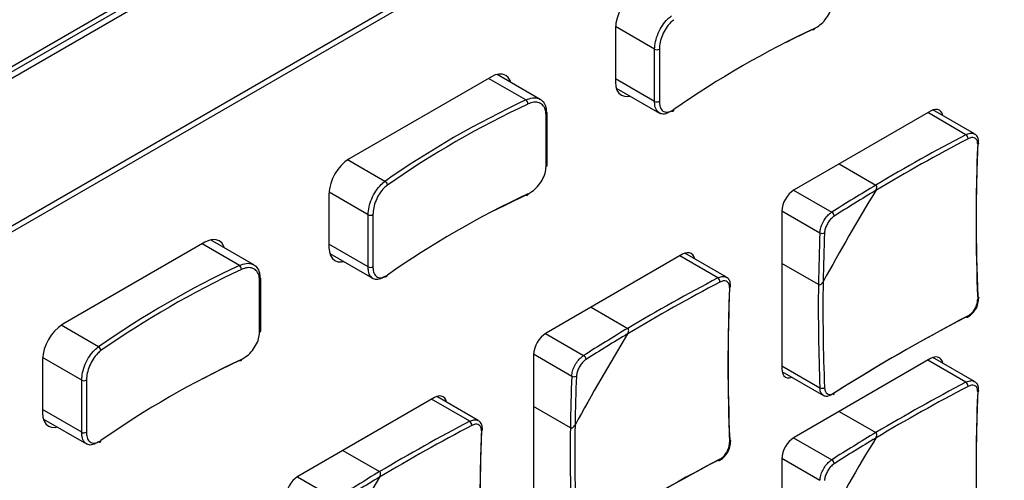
# Model space of a CAD drawing. Header units: millimetres. Extents: x 7146 to 9108, y -1574 to -663.
# Tile 274 of 289: x 8640 to 8702, y -1071 to -1042. Entities that reach past the tile are written whole.
import ezdxf

# ---------------------------------------------------------------- set-up
doc = ezdxf.new("R2010")
doc.units = ezdxf.units.MM
doc.header["$LTSCALE"] = 3

msp = doc.modelspace()

# ---------------------------------------------------------------- linework, layer by layer
at = {"linetype": 'Continuous', "lineweight": 30}
for p, q in [((8784.918, -961.19), (8635.577, -1047.403)), ((8785.554, -961.558), (8634.94, -1048.505)), ((8785.201, -961.354), (8635.294, -1047.893)), ((8630.486, -1060.304), (8790.009, -968.213)), ((8630.613, -1060.622), (8790.136, -968.532)), ((8677.706, -1042.54), (8677.706, -1045.888)), ((8680.162, -1043.836), (8677.71, -1042.42)), ((8680.162, -1047.102), (8680.162, -1043.836)), ((8680.461, -1043.825), (8680.461, -1047.091)), ((8669.928, -1045.561), (8661.019, -1050.704)), ((8672.093, -1047.015), (8669.751, -1045.663)), ((8672.995, -1046.978), (8670.286, -1045.414)), ((8680.162, -1047.102), (8677.706, -1045.684)), ((8677.758, -1046.272), (8680.467, -1047.836)), ((8673.356, -1051.193), (8673.356, -1047.927)), ((8673.433, -1051.102), (8673.433, -1047.836)), ((8697.47, -1047.707), (8688.914, -1052.646)), ((8699.685, -1049.19), (8697.293, -1047.809)), ((8700.221, -1049.144), (8697.614, -1047.639)), ((8663.254, -1052.117), (8660.916, -1050.768)), ((8691.736, -1051.017), (8694.036, -1052.345)), ((8659.746, -1052.909), (8659.746, -1056.257)), ((8662.202, -1054.204), (8659.75, -1052.789)), ((8688.879, -1052.667), (8691.27, -1054.047)), ((8662.202, -1057.47), (8662.202, -1054.204)), ((8662.501, -1054.194), (8662.501, -1057.46)), ((8688.136, -1053.993), (8688.136, -1063.874)), ((8688.137, -1053.953), (8690.528, -1055.333)), ((8651.968, -1055.929), (8643.058, -1061.073)), ((8654.132, -1057.383), (8651.791, -1056.031)), ((8655.035, -1057.346), (8652.325, -1055.782)), ((8662.202, -1057.47), (8659.746, -1056.052)), ((8659.797, -1056.64), (8662.507, -1058.204)), ((8681.913, -1056.687), (8673.358, -1061.627)), ((8684.129, -1058.17), (8681.737, -1056.789)), ((8684.665, -1058.125), (8682.058, -1056.62)), ((8690.436, -1058.58), (8688.136, -1057.252)), ((8655.395, -1061.562), (8655.395, -1058.296)), ((8655.472, -1061.471), (8655.472, -1058.205)), ((8676.179, -1059.998), (8678.479, -1061.326)), ((8645.293, -1062.486), (8642.956, -1061.136)), ((8673.323, -1061.648), (8675.714, -1063.028)), ((8672.58, -1062.933), (8674.972, -1064.314)), ((8672.58, -1062.974), (8672.58, -1072.854)), ((8641.785, -1063.277), (8641.785, -1066.625)), ((8644.241, -1064.573), (8641.789, -1063.157)), ((8688.136, -1063.669), (8690.528, -1065.05)), ((8697.47, -1063.221), (8688.914, -1068.16)), ((8699.685, -1064.704), (8697.293, -1063.323)), ((8700.221, -1064.659), (8697.614, -1063.153)), ((8688.15, -1064.032), (8690.757, -1065.538)), ((8644.241, -1067.839), (8644.241, -1064.573)), ((8644.54, -1064.562), (8644.54, -1067.828)), ((8666.357, -1065.668), (8657.801, -1070.607)), ((8668.572, -1067.151), (8666.18, -1065.77)), ((8669.109, -1067.105), (8666.501, -1065.6)), ((8644.241, -1067.839), (8641.785, -1066.421)), ((8674.88, -1067.56), (8672.58, -1066.232)), ((8691.736, -1066.532), (8694.036, -1067.859)), ((8641.837, -1067.009), (8644.546, -1068.573)), ((8688.879, -1068.181), (8691.27, -1069.562)), ((8660.623, -1068.978), (8662.923, -1070.306)), ((8688.136, -1069.508), (8688.136, -1079.388)), ((8688.137, -1069.467), (8690.528, -1070.848)), ((8657.767, -1070.628), (8660.158, -1072.008))]:
    msp.add_line(p, q, dxfattribs=at)
at = {"linetype": 'Continuous', "lineweight": 30, "flags": 128}
for points in [[(8690.053, -1042.607), (8688.855, -1043.188), (8688.412, -1043.41)], [(8690.18, -1042.533), (8690.178, -1042.563), (8690.17, -1042.589), (8690.159, -1042.609), (8690.143, -1042.622), (8690.124, -1042.629), (8690.102, -1042.629), (8690.078, -1042.621), (8690.053, -1042.607)], [(8671.149, -1045.912), (8671.104, -1045.789), (8670.986, -1045.603), (8670.828, -1045.472), (8670.635, -1045.4), (8670.415, -1045.392), (8670.176, -1045.446), (8669.928, -1045.561)], [(8677.706, -1045.888), (8677.731, -1046.161), (8677.803, -1046.395), (8677.921, -1046.581), (8678.079, -1046.712), (8678.272, -1046.784), (8678.492, -1046.793), (8678.621, -1046.77)], [(8698.234, -1047.997), (8698.233, -1047.989), (8698.188, -1047.847), (8698.117, -1047.733), (8698.02, -1047.652), (8697.902, -1047.609), (8697.768, -1047.603), (8697.622, -1047.637), (8697.47, -1047.707)], [(8672.093, -1052.975), (8670.894, -1053.556), (8670.115, -1053.95)], [(8672.219, -1052.902), (8672.217, -1052.932), (8672.21, -1052.957), (8672.198, -1052.977), (8672.182, -1052.991), (8672.163, -1052.998), (8672.141, -1052.997), (8672.118, -1052.99), (8672.093, -1052.975)], [(8653.189, -1056.281), (8653.143, -1056.158), (8653.026, -1055.972), (8652.868, -1055.84), (8652.675, -1055.769), (8652.455, -1055.76), (8652.216, -1055.814), (8651.968, -1055.929)], [(8659.746, -1056.257), (8659.77, -1056.529), (8659.843, -1056.763), (8659.96, -1056.949), (8660.118, -1057.081), (8660.311, -1057.152), (8660.531, -1057.161), (8660.661, -1057.139)], [(8682.678, -1056.978), (8682.676, -1056.97), (8682.632, -1056.827), (8682.56, -1056.713), (8682.464, -1056.633), (8682.346, -1056.589), (8682.211, -1056.584), (8682.065, -1056.617), (8681.913, -1056.687)], [(8700.427, -1059.335), (8700.453, -1059.352), (8700.472, -1059.371), (8700.483, -1059.392), (8700.486, -1059.414), (8700.48, -1059.437), (8700.467, -1059.458), (8700.447, -1059.478), (8700.419, -1059.495)], [(8699.819, -1060.534), (8699.818, -1060.567), (8699.811, -1060.594), (8699.799, -1060.617), (8699.783, -1060.632), (8699.762, -1060.641), (8699.738, -1060.642), (8699.712, -1060.635), (8699.685, -1060.621)], [(8654.132, -1063.344), (8652.934, -1063.925), (8651.842, -1064.48)], [(8654.259, -1063.27), (8654.257, -1063.3), (8654.249, -1063.326), (8654.238, -1063.346), (8654.222, -1063.359), (8654.203, -1063.366), (8654.181, -1063.366), (8654.157, -1063.358), (8654.132, -1063.344)], [(8698.234, -1063.511), (8698.233, -1063.504), (8698.188, -1063.361), (8698.117, -1063.247), (8698.02, -1063.167), (8697.902, -1063.123), (8697.768, -1063.118), (8697.622, -1063.151), (8697.47, -1063.221)], [(8688.136, -1063.874), (8688.151, -1064.04), (8688.195, -1064.183), (8688.267, -1064.297), (8688.364, -1064.377), (8688.482, -1064.421), (8688.616, -1064.426), (8688.762, -1064.393), (8688.77, -1064.39)], [(8667.121, -1065.958), (8667.12, -1065.95), (8667.076, -1065.807), (8667.004, -1065.694), (8666.907, -1065.613), (8666.789, -1065.57), (8666.655, -1065.564), (8666.509, -1065.598), (8666.357, -1065.668)], [(8641.785, -1066.625), (8641.81, -1066.898), (8641.882, -1067.132), (8642, -1067.318), (8642.158, -1067.449), (8642.351, -1067.521), (8642.571, -1067.529), (8642.7, -1067.507)], [(8684.871, -1068.316), (8684.897, -1068.332), (8684.915, -1068.352), (8684.926, -1068.373), (8684.929, -1068.395), (8684.924, -1068.417), (8684.911, -1068.438), (8684.89, -1068.458), (8684.863, -1068.475)], [(8684.263, -1069.515), (8684.261, -1069.547), (8684.255, -1069.575), (8684.243, -1069.597), (8684.226, -1069.613), (8684.206, -1069.621), (8684.182, -1069.622), (8684.156, -1069.616), (8684.129, -1069.602)]]:
    msp.add_lwpolyline(points, dxfattribs=at)
at = {"linetype": 'Continuous', "lineweight": 30}
for centre, radius, start, end in [((8680.47, -1042.666), 2.766, 122.60524, 177.39476), ((8715.162, -1095.982), 58.999, 115.05132, 124.94331), ((8680.303, -1043.57), 0.3, 242.15844, 301.90664), ((8697.157, -1100.639), 59.193, 115.05176, 124.94286), ((8671.882, -1047.279), 0.338, 1.91062, 51.33762), ((8697.202, -1100.717), 58.999, 115.05133, 124.9433), ((8680.303, -1046.836), 0.3, 242.15844, 301.90664), ((8681.271, -1047.628), 0.0991, 235.5595, 4.89461), ((8673.324, -1047.822), 0.11, 286.88446, 352.68557), ((8673.334, -1047.845), 0.0993, 5.25795, 66.06063), ((8754.612, -1154.162), 118.184, 117.62124, 120.83758), ((8754.657, -1154.238), 118.562, 117.62308, 120.75044), ((8699.501, -1049.449), 0.319, 0.37033, 54.64262), ((8815.808, -1054.644), 115.491, 177.59292, 182.40708), ((8816.001, -1054.477), 115.676, 177.59286, 182.40714), ((8700.379, -1049.693), 0.109, 291.97844, 350.61394), ((8662.509, -1053.035), 2.766, 122.60524, 177.39476), ((8673.324, -1051.088), 0.11, 286.88446, 352.68557), ((8663.126, -1052.37), 0.284, 3.33988, 63.08185), ((8750.39, -1147), 110.16, 120.76803, 122.45709), ((8697.202, -1106.351), 58.999, 115.05133, 124.9433), ((8689.825, -1054.07), 1.691, 122.60595, 177.39382), ((8822.338, -1130.577), 150.099, 148.73984, 151.26016), ((8750.332, -1146.923), 109.774, 120.85661, 122.45831), ((8662.342, -1053.938), 0.3, 242.16351, 301.90375), ((8691.126, -1054.301), 0.292, 0.84793, 60.40538), ((8800.596, -1060.062), 110.169, 177.54023, 179.22929), ((8690.676, -1055.081), 0.292, 239.59748, 299.14866), ((8800.502, -1060.051), 109.785, 177.53902, 179.1407), ((8679.197, -1111.007), 59.193, 115.05176, 124.94286), ((8653.921, -1057.647), 0.338, 1.91098, 51.33972), ((8662.342, -1057.205), 0.3, 242.16351, 301.90375), ((8679.241, -1111.085), 58.999, 115.05132, 124.9433), ((8655.373, -1058.214), 0.0993, 5.26721, 66.04446), ((8663.31, -1057.996), 0.0991, 235.55481, 4.89932), ((8655.363, -1058.191), 0.11, 286.88454, 352.68351), ((8739.056, -1163.143), 118.184, 117.62124, 120.83758), ((8739.1, -1163.218), 118.562, 117.62308, 120.75044), ((8683.944, -1058.43), 0.319, 0.37033, 54.64262), ((8800.445, -1063.457), 115.676, 177.59286, 182.40714), ((8684.822, -1058.674), 0.109, 291.97844, 350.61394), ((8808.996, -1060.138), 118.57, 179.24686, 182.37425), ((8808.909, -1060.137), 118.193, 179.15972, 182.37608), ((8800.252, -1063.625), 115.491, 177.59292, 182.40708), ((8753.304, -1162.883), 115.481, 117.59023, 122.40439), ((8644.549, -1063.403), 2.766, 122.60539, 177.39461), ((8753.255, -1163.135), 115.667, 117.59017, 122.40445), ((8655.363, -1061.457), 0.11, 286.88454, 352.68351), ((8674.268, -1063.051), 1.691, 122.60595, 177.39382), ((8806.781, -1139.557), 150.099, 148.73984, 151.26016), ((8734.833, -1155.979), 110.159, 120.76803, 122.4571), ((8734.776, -1155.903), 109.774, 120.85661, 122.45831), ((8645.165, -1062.739), 0.284, 3.34757, 63.07662), ((8675.57, -1063.282), 0.292, 0.84793, 60.40538), ((8679.241, -1116.719), 58.999, 115.05132, 124.9433), ((8644.382, -1064.307), 0.3, 242.16143, 301.90584), ((8785.039, -1069.042), 110.169, 177.54023, 179.22929), ((8675.119, -1064.062), 0.292, 239.59748, 299.14866), ((8784.946, -1069.031), 109.785, 177.53902, 179.1407), ((8754.657, -1169.752), 118.562, 117.62308, 120.75044), ((8699.501, -1064.964), 0.319, 0.37133, 54.64052), ((8690.661, -1064.761), 0.319, 245.36058, 299.62401), ((8691.319, -1065.402), 0.101, 305.70356, 10.38632), ((8754.612, -1169.677), 118.184, 117.62124, 120.83758), ((8815.808, -1070.159), 115.491, 177.59292, 182.40708), ((8816.001, -1069.991), 115.676, 177.59286, 182.40714), ((8700.379, -1065.208), 0.109, 291.97229, 350.61598), ((8723.544, -1172.199), 118.562, 117.62308, 120.75044), ((8668.388, -1067.41), 0.319, 0.37033, 54.64262), ((8793.353, -1069.118), 118.193, 179.15972, 182.37608), ((8644.382, -1067.573), 0.3, 242.16143, 301.90584), ((8723.499, -1172.123), 118.184, 117.62124, 120.83758), ((8784.695, -1072.605), 115.491, 177.59292, 182.40708), ((8784.889, -1072.438), 115.676, 177.59286, 182.40714), ((8669.266, -1067.654), 0.109, 291.97844, 350.61394), ((8793.44, -1069.119), 118.57, 179.24686, 182.37425), ((8750.39, -1162.514), 110.16, 120.76803, 122.45709), ((8645.35, -1068.365), 0.0991, 235.55609, 4.89803), ((8689.825, -1069.585), 1.691, 122.60595, 177.39382), ((8822.338, -1146.091), 150.099, 148.73984, 151.26016), ((8750.332, -1162.437), 109.774, 120.85661, 122.45831), ((8737.699, -1172.115), 115.667, 117.59017, 122.40445), ((8737.747, -1171.864), 115.481, 117.59023, 122.40439), ((8691.126, -1069.816), 0.292, 0.84896, 60.40312), ((8719.276, -1164.96), 110.159, 120.76803, 122.4571), ((8658.712, -1072.031), 1.69, 122.6053, 177.3947), ((8791.22, -1148.535), 150.093, 148.73979, 151.26021), ((8719.22, -1164.884), 109.774, 120.85661, 122.45831)]:
    msp.add_arc(centre, radius, start, end, dxfattribs=at)
for points, knots in [([(8690.18, -1042.533), (8690.265, -1042.487), (8690.477, -1042.372), (8690.796, -1042.08), (8691.083, -1041.681), (8691.278, -1041.239), (8691.304, -1040.963), (8691.316, -1040.825)], [0, 0, 0, 0, 0.1451979, 0.3600825, 0.5737162, 0.7867727, 1, 1, 1, 1]), ([(8680.162, -1043.836), (8680.174, -1043.677), (8680.196, -1043.359), (8680.374, -1042.83), (8680.638, -1042.339), (8680.934, -1041.966), (8681.134, -1041.811), (8681.215, -1041.749)], [0, 0, 0, 0, 0.213037, 0.4259788, 0.6396177, 0.8546486, 1, 1, 1, 1]), ([(8681.369, -1041.985), (8681.3, -1042.041), (8681.127, -1042.178), (8680.871, -1042.507), (8680.644, -1042.94), (8680.491, -1043.406), (8680.471, -1043.686), (8680.461, -1043.825)], [0, 0, 0, 0, 0.145198, 0.360081, 0.573716, 0.786778, 1, 1, 1, 1]), ([(8672.093, -1047.015), (8672.236, -1046.961), (8672.524, -1046.852), (8672.909, -1046.904), (8673.201, -1047.112), (8673.353, -1047.42), (8673.368, -1047.661), (8673.374, -1047.755)], [0, 0, 0, 0, 0.216099, 0.432226, 0.648161, 0.862992, 1, 1, 1, 1]), ([(8673.356, -1047.927), (8673.35, -1047.845), (8673.337, -1047.633), (8673.202, -1047.361), (8672.943, -1047.176), (8672.601, -1047.127), (8672.347, -1047.221), (8672.219, -1047.267)], [0, 0, 0, 0, 0.137129, 0.352112, 0.568088, 0.784117, 1, 1, 1, 1]), ([(8681.215, -1047.71), (8681.095, -1047.778), (8680.855, -1047.913), (8680.538, -1047.901), (8680.302, -1047.725), (8680.179, -1047.434), (8680.167, -1047.195), (8680.162, -1047.102)], [0, 0, 0, 0, 0.2160988, 0.4322228, 0.6481564, 0.8629925, 1, 1, 1, 1]), ([(8680.461, -1047.091), (8680.465, -1047.173), (8680.476, -1047.383), (8680.582, -1047.638), (8680.785, -1047.792), (8681.058, -1047.8), (8681.266, -1047.68), (8681.369, -1047.619)], [0, 0, 0, 0, 0.137135, 0.352117, 0.568087, 0.784118, 1, 1, 1, 1]), ([(8699.685, -1049.19), (8699.77, -1049.154), (8699.941, -1049.083), (8700.127, -1049.084), (8700.197, -1049.141), (8700.214, -1049.155)], [0, 0, 0, 0, 0.429458, 0.859029, 1, 1, 1, 1]), ([(8700.419, -1049.794), (8700.418, -1049.745), (8700.416, -1049.623), (8700.348, -1049.473), (8700.213, -1049.376), (8700.03, -1049.359), (8699.889, -1049.418), (8699.819, -1049.447)], [0, 0, 0, 0, 0.14265, 0.356765, 0.570998, 0.785507, 1, 1, 1, 1]), ([(8700.481, -1049.711), (8700.478, -1049.617), (8700.473, -1049.435), (8700.365, -1049.236), (8700.254, -1049.177), (8700.214, -1049.156)], [0, 0, 0, 0, 0.406446, 0.790553, 1, 1, 1, 1]), ([(8672.219, -1052.902), (8672.305, -1052.855), (8672.516, -1052.741), (8672.836, -1052.448), (8673.123, -1052.049), (8673.318, -1051.607), (8673.343, -1051.331), (8673.356, -1051.193)], [0, 0, 0, 0, 0.1451979, 0.3600825, 0.5737162, 0.7867727, 1, 1, 1, 1]), ([(8662.202, -1054.204), (8662.213, -1054.045), (8662.236, -1053.728), (8662.414, -1053.199), (8662.677, -1052.707), (8662.974, -1052.335), (8663.173, -1052.18), (8663.254, -1052.117)], [0, 0, 0, 0, 0.213038, 0.425979, 0.639618, 0.854649, 1, 1, 1, 1]), ([(8663.409, -1052.354), (8663.339, -1052.409), (8663.167, -1052.546), (8662.91, -1052.875), (8662.683, -1053.309), (8662.53, -1053.775), (8662.511, -1054.054), (8662.501, -1054.194)], [0, 0, 0, 0, 0.1451926, 0.3600764, 0.5737167, 0.7867774, 1, 1, 1, 1]), ([(8694.03, -1052.687), (8694.05, -1052.647), (8694.085, -1052.578), (8694.099, -1052.481), (8694.089, -1052.413), (8694.067, -1052.368), (8694.045, -1052.352), (8694.036, -1052.345)], [0, 0, 0, 0, 0.3324863, 0.5761333, 0.7526654, 0.8914998, 1, 1, 1, 1]), ([(8694.03, -1052.687), (8694.05, -1052.647), (8694.085, -1052.578), (8694.099, -1052.481), (8694.089, -1052.413), (8694.067, -1052.368), (8694.045, -1052.352), (8694.036, -1052.345)], [0, 0, 0, 0, 0.3324863, 0.5761333, 0.7526654, 0.8914998, 1, 1, 1, 1]), ([(8690.528, -1055.333), (8690.539, -1055.234), (8690.561, -1055.035), (8690.693, -1054.707), (8690.88, -1054.404), (8691.084, -1054.178), (8691.217, -1054.085), (8691.27, -1054.047)], [0, 0, 0, 0, 0.214469, 0.428995, 0.643259, 0.857373, 1, 1, 1, 1]), ([(8691.418, -1054.297), (8691.376, -1054.328), (8691.269, -1054.403), (8691.105, -1054.587), (8690.954, -1054.832), (8690.847, -1055.097), (8690.828, -1055.257), (8690.818, -1055.337)], [0, 0, 0, 0, 0.1426501, 0.356767, 0.5709909, 0.7855017, 1, 1, 1, 1]), ([(8654.132, -1057.383), (8654.276, -1057.329), (8654.563, -1057.22), (8654.949, -1057.272), (8655.24, -1057.481), (8655.392, -1057.788), (8655.408, -1058.029), (8655.414, -1058.123)], [0, 0, 0, 0, 0.216098, 0.432228, 0.64816, 0.862992, 1, 1, 1, 1]), ([(8655.395, -1058.296), (8655.39, -1058.213), (8655.376, -1058.001), (8655.241, -1057.73), (8654.983, -1057.544), (8654.641, -1057.496), (8654.386, -1057.589), (8654.259, -1057.636)], [0, 0, 0, 0, 0.137129, 0.352111, 0.56809, 0.784116, 1, 1, 1, 1]), ([(8663.254, -1058.078), (8663.134, -1058.146), (8662.894, -1058.282), (8662.578, -1058.27), (8662.341, -1058.093), (8662.219, -1057.803), (8662.207, -1057.563), (8662.202, -1057.47)], [0, 0, 0, 0, 0.216099, 0.432222, 0.648156, 0.862992, 1, 1, 1, 1]), ([(8662.501, -1057.46), (8662.505, -1057.542), (8662.516, -1057.752), (8662.621, -1058.006), (8662.825, -1058.16), (8663.098, -1058.169), (8663.305, -1058.048), (8663.409, -1057.988)], [0, 0, 0, 0, 0.137135, 0.352116, 0.568091, 0.784123, 1, 1, 1, 1]), ([(8684.129, -1058.17), (8684.214, -1058.135), (8684.385, -1058.063), (8684.571, -1058.065), (8684.641, -1058.122), (8684.658, -1058.136)], [0, 0, 0, 0, 0.429458, 0.859029, 1, 1, 1, 1]), ([(8684.863, -1058.774), (8684.862, -1058.726), (8684.86, -1058.604), (8684.792, -1058.454), (8684.657, -1058.357), (8684.474, -1058.339), (8684.333, -1058.398), (8684.263, -1058.428)], [0, 0, 0, 0, 0.14265, 0.356765, 0.570998, 0.785507, 1, 1, 1, 1]), ([(8684.924, -1058.691), (8684.922, -1058.598), (8684.917, -1058.416), (8684.808, -1058.216), (8684.697, -1058.157), (8684.658, -1058.136)], [0, 0, 0, 0, 0.406446, 0.790553, 1, 1, 1, 1]), ([(8690.436, -1058.58), (8690.445, -1058.584), (8690.467, -1058.594), (8690.513, -1058.594), (8690.576, -1058.572), (8690.653, -1058.515), (8690.703, -1058.451), (8690.726, -1058.409), (8690.729, -1058.404)], [0, 0, 0, 0, 0.0924066, 0.221887, 0.3963368, 0.6380005, 0.9565171, 1, 1, 1, 1]), ([(8690.436, -1058.58), (8690.445, -1058.584), (8690.467, -1058.594), (8690.513, -1058.594), (8690.576, -1058.572), (8690.653, -1058.515), (8690.703, -1058.451), (8690.726, -1058.409), (8690.729, -1058.404)], [0, 0, 0, 0, 0.0924066, 0.221887, 0.3963368, 0.6380005, 0.9565171, 1, 1, 1, 1]), ([(8699.819, -1060.534), (8699.866, -1060.506), (8699.983, -1060.436), (8700.156, -1060.258), (8700.309, -1060.014), (8700.408, -1059.745), (8700.416, -1059.578), (8700.419, -1059.495)], [0, 0, 0, 0, 0.142652, 0.356761, 0.570995, 0.785503, 1, 1, 1, 1]), ([(8700.26, -1060.167), (8700.267, -1060.158), (8700.357, -1060.048), (8700.459, -1059.772), (8700.476, -1059.53), (8700.485, -1059.409)], [0, 0, 0, 0, 0.04005, 0.520058, 1, 1, 1, 1]), ([(8699.777, -1060.63), (8699.867, -1060.576), (8700.052, -1060.465), (8700.19, -1060.268), (8700.26, -1060.167)], [0, 0, 0, 0, 0.486115, 1, 1, 1, 1]), ([(8654.259, -1063.27), (8654.344, -1063.224), (8654.556, -1063.109), (8654.875, -1062.816), (8655.162, -1062.417), (8655.357, -1061.976), (8655.383, -1061.7), (8655.395, -1061.562)], [0, 0, 0, 0, 0.145195, 0.360083, 0.573717, 0.786772, 1, 1, 1, 1]), ([(8678.474, -1061.667), (8678.494, -1061.628), (8678.529, -1061.559), (8678.542, -1061.461), (8678.533, -1061.393), (8678.511, -1061.349), (8678.489, -1061.333), (8678.479, -1061.326)], [0, 0, 0, 0, 0.3324863, 0.5761333, 0.7526654, 0.8914998, 1, 1, 1, 1]), ([(8678.474, -1061.667), (8678.494, -1061.628), (8678.529, -1061.559), (8678.542, -1061.461), (8678.533, -1061.393), (8678.511, -1061.349), (8678.489, -1061.333), (8678.479, -1061.326)], [0, 0, 0, 0, 0.3324863, 0.5761333, 0.7526654, 0.8914998, 1, 1, 1, 1]), ([(8644.241, -1064.573), (8644.253, -1064.414), (8644.275, -1064.096), (8644.453, -1063.567), (8644.716, -1063.076), (8645.013, -1062.703), (8645.213, -1062.548), (8645.293, -1062.486)], [0, 0, 0, 0, 0.213037, 0.425978, 0.639619, 0.854649, 1, 1, 1, 1]), ([(8645.448, -1062.722), (8645.379, -1062.777), (8645.206, -1062.915), (8644.95, -1063.244), (8644.723, -1063.677), (8644.57, -1064.143), (8644.55, -1064.422), (8644.54, -1064.562)], [0, 0, 0, 0, 0.145195, 0.360082, 0.573716, 0.786778, 1, 1, 1, 1]), ([(8674.972, -1064.314), (8674.983, -1064.215), (8675.005, -1064.016), (8675.136, -1063.688), (8675.324, -1063.385), (8675.528, -1063.158), (8675.661, -1063.065), (8675.714, -1063.028)], [0, 0, 0, 0, 0.214469, 0.428995, 0.643259, 0.857373, 1, 1, 1, 1]), ([(8675.862, -1063.278), (8675.819, -1063.308), (8675.713, -1063.384), (8675.549, -1063.567), (8675.397, -1063.812), (8675.29, -1064.077), (8675.271, -1064.237), (8675.262, -1064.317)], [0, 0, 0, 0, 0.1426501, 0.356767, 0.5709909, 0.7855017, 1, 1, 1, 1]), ([(8699.685, -1064.704), (8699.77, -1064.668), (8699.941, -1064.597), (8700.127, -1064.598), (8700.197, -1064.656), (8700.214, -1064.67)], [0, 0, 0, 0, 0.429459, 0.859035, 1, 1, 1, 1]), ([(8700.419, -1065.308), (8700.418, -1065.26), (8700.416, -1065.138), (8700.348, -1064.987), (8700.213, -1064.891), (8700.03, -1064.873), (8699.889, -1064.932), (8699.819, -1064.962)], [0, 0, 0, 0, 0.142651, 0.356762, 0.570996, 0.785505, 1, 1, 1, 1]), ([(8700.481, -1065.225), (8700.478, -1065.131), (8700.473, -1064.949), (8700.365, -1064.75), (8700.254, -1064.691), (8700.214, -1064.67)], [0, 0, 0, 0, 0.406446, 0.790553, 1, 1, 1, 1]), ([(8690.763, -1065.526), (8690.724, -1065.503), (8690.626, -1065.446), (8690.549, -1065.269), (8690.534, -1065.113), (8690.528, -1065.05)], [0, 0, 0, 0, 0.285628, 0.714391, 1, 1, 1, 1]), ([(8691.27, -1065.479), (8691.191, -1065.518), (8691.031, -1065.596), (8690.853, -1065.598), (8690.781, -1065.54), (8690.763, -1065.526)], [0, 0, 0, 0, 0.428406, 0.85693, 1, 1, 1, 1]), ([(8690.818, -1065.038), (8690.823, -1065.089), (8690.836, -1065.216), (8690.913, -1065.372), (8691.049, -1065.47), (8691.225, -1065.483), (8691.354, -1065.417), (8691.418, -1065.384)], [0, 0, 0, 0, 0.142651, 0.356762, 0.570996, 0.785505, 1, 1, 1, 1]), ([(8668.572, -1067.151), (8668.658, -1067.115), (8668.829, -1067.044), (8669.014, -1067.045), (8669.084, -1067.102), (8669.102, -1067.116)], [0, 0, 0, 0, 0.429458, 0.859029, 1, 1, 1, 1]), ([(8669.306, -1067.755), (8669.306, -1067.706), (8669.303, -1067.584), (8669.236, -1067.434), (8669.101, -1067.337), (8668.917, -1067.32), (8668.777, -1067.379), (8668.706, -1067.408)], [0, 0, 0, 0, 0.14265, 0.356765, 0.570998, 0.785507, 1, 1, 1, 1]), ([(8669.368, -1067.672), (8669.365, -1067.578), (8669.36, -1067.396), (8669.252, -1067.197), (8669.141, -1067.138), (8669.102, -1067.117)], [0, 0, 0, 0, 0.406446, 0.790553, 1, 1, 1, 1]), ([(8674.88, -1067.56), (8674.889, -1067.564), (8674.911, -1067.574), (8674.957, -1067.574), (8675.02, -1067.552), (8675.096, -1067.495), (8675.147, -1067.431), (8675.17, -1067.39), (8675.173, -1067.385)], [0, 0, 0, 0, 0.0924066, 0.221887, 0.3963368, 0.6380005, 0.9565171, 1, 1, 1, 1]), ([(8674.88, -1067.56), (8674.889, -1067.564), (8674.911, -1067.574), (8674.957, -1067.574), (8675.02, -1067.552), (8675.096, -1067.495), (8675.147, -1067.431), (8675.17, -1067.39), (8675.173, -1067.385)], [0, 0, 0, 0, 0.0924066, 0.221887, 0.3963368, 0.6380005, 0.9565171, 1, 1, 1, 1]), ([(8645.293, -1068.446), (8645.174, -1068.514), (8644.934, -1068.65), (8644.617, -1068.638), (8644.381, -1068.462), (8644.258, -1068.171), (8644.246, -1067.932), (8644.241, -1067.839)], [0, 0, 0, 0, 0.216098, 0.432224, 0.648156, 0.862992, 1, 1, 1, 1]), ([(8644.54, -1067.828), (8644.544, -1067.91), (8644.555, -1068.12), (8644.661, -1068.375), (8644.864, -1068.528), (8645.137, -1068.537), (8645.345, -1068.416), (8645.448, -1068.356)], [0, 0, 0, 0, 0.137135, 0.352116, 0.568089, 0.784117, 1, 1, 1, 1]), ([(8694.03, -1068.201), (8694.05, -1068.161), (8694.085, -1068.093), (8694.099, -1067.995), (8694.089, -1067.927), (8694.067, -1067.882), (8694.045, -1067.866), (8694.036, -1067.859)], [0, 0, 0, 0, 0.332482, 0.576138, 0.752668, 0.891501, 1, 1, 1, 1]), ([(8694.03, -1068.201), (8694.05, -1068.161), (8694.085, -1068.093), (8694.099, -1067.995), (8694.089, -1067.927), (8694.067, -1067.882), (8694.045, -1067.866), (8694.036, -1067.859)], [0, 0, 0, 0, 0.332482, 0.576138, 0.752668, 0.891501, 1, 1, 1, 1]), ([(8684.263, -1069.515), (8684.309, -1069.487), (8684.426, -1069.417), (8684.6, -1069.239), (8684.752, -1068.995), (8684.852, -1068.725), (8684.859, -1068.559), (8684.863, -1068.475)], [0, 0, 0, 0, 0.142652, 0.356761, 0.570995, 0.785503, 1, 1, 1, 1]), ([(8684.704, -1069.147), (8684.711, -1069.139), (8684.8, -1069.028), (8684.903, -1068.752), (8684.92, -1068.511), (8684.929, -1068.39)], [0, 0, 0, 0, 0.04005, 0.520058, 1, 1, 1, 1]), ([(8684.22, -1069.611), (8684.31, -1069.557), (8684.496, -1069.445), (8684.633, -1069.249), (8684.704, -1069.147)], [0, 0, 0, 0, 0.486115, 1, 1, 1, 1]), ([(8690.528, -1070.848), (8690.539, -1070.748), (8690.561, -1070.55), (8690.693, -1070.221), (8690.88, -1069.919), (8691.084, -1069.692), (8691.217, -1069.599), (8691.27, -1069.562)], [0, 0, 0, 0, 0.214469, 0.428994, 0.643259, 0.857372, 1, 1, 1, 1]), ([(8691.418, -1069.811), (8691.376, -1069.842), (8691.269, -1069.918), (8691.105, -1070.101), (8690.954, -1070.346), (8690.847, -1070.611), (8690.828, -1070.771), (8690.818, -1070.851)], [0, 0, 0, 0, 0.142651, 0.356769, 0.570994, 0.785506, 1, 1, 1, 1]), ([(8662.918, -1070.648), (8662.938, -1070.608), (8662.973, -1070.539), (8662.986, -1070.442), (8662.977, -1070.374), (8662.954, -1070.329), (8662.933, -1070.313), (8662.923, -1070.306)], [0, 0, 0, 0, 0.3324863, 0.5761333, 0.7526654, 0.8914998, 1, 1, 1, 1]), ([(8662.918, -1070.648), (8662.938, -1070.608), (8662.973, -1070.539), (8662.986, -1070.442), (8662.977, -1070.374), (8662.954, -1070.329), (8662.933, -1070.313), (8662.923, -1070.306)], [0, 0, 0, 0, 0.3324863, 0.5761333, 0.7526654, 0.8914998, 1, 1, 1, 1])]:
    msp.add_open_spline(points, degree=3, knots=knots, dxfattribs=at)

doc.saveas('drawing.dxf')
